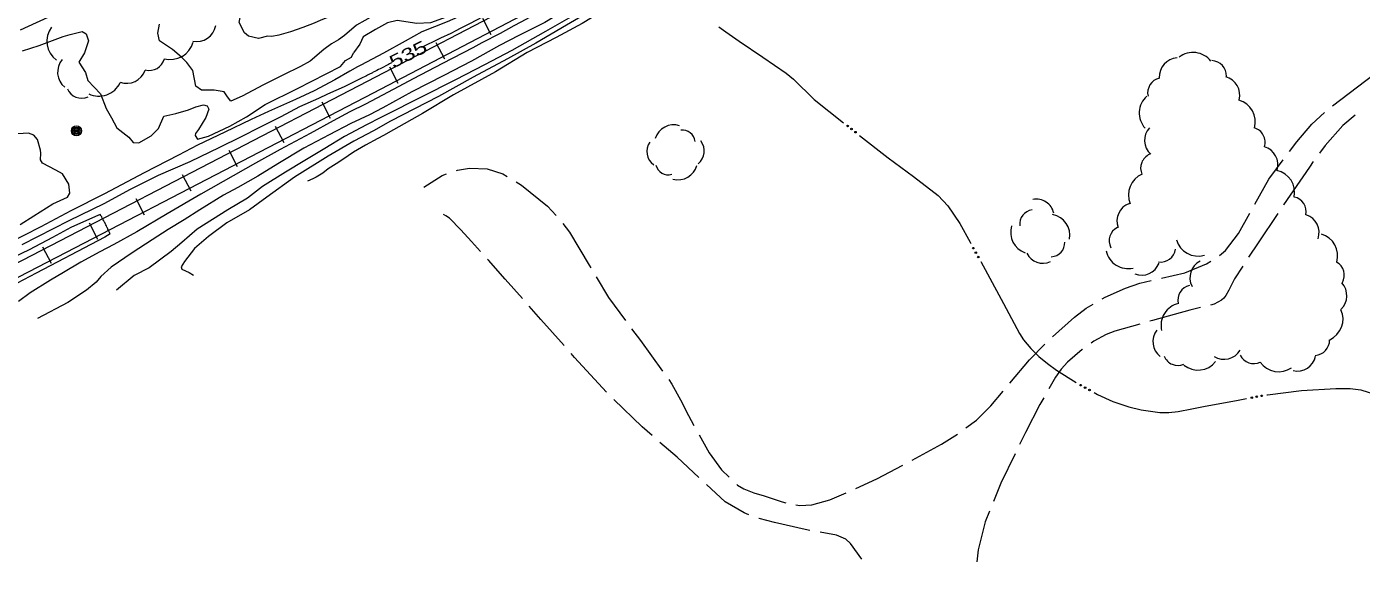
# Model space of a CAD drawing. Extents: x 2361284 to 2366480, y 6976556 to 6985346.
# Drawn here: x 2362328 to 2362837, y 6977597 to 6977803 of the extents above; entities that cross this region are included whole.
import ezdxf
from ezdxf.enums import TextEntityAlignment as Align

# ---------------------------------------------------------------- set-up
doc = ezdxf.new("R2010")
doc.units = 0
doc.header["$LTSCALE"] = 1.9
for name, color, linetype, lineweight in [('12', 7, 'Continuous', 13), ('13', 7, 'Continuous', 13), ('15', 7, 'Continuous', 13), ('16', 7, 'Continuous', 13), ('21', 7, 'Continuous', 13), ('29', 7, 'Continuous', 13), ('4', 7, 'Continuous', 13)]:
    doc.layers.add(name, color=color, linetype=linetype, lineweight=lineweight)

msp = doc.modelspace()

# ---------------------------------------------------------------- linework, layer by layer
at = {"layer": '12'}
for points in [[(2362517.348, 6977814.362), (2362515.387, 6977813.447), (2362514.415, 6977812.975), (2362512.969, 6977812.24), (2362512.279, 6977811.873), (2362510.91, 6977811.121), (2362508.18, 6977809.604), (2362506.801, 6977808.871), (2362499.495, 6977805.121), (2362496.855, 6977803.738), (2362494.512, 6977802.504), (2362493.336, 6977801.894), (2362491.564, 6977800.996), (2362489.657, 6977800.06), (2362485.831, 6977798.211), (2362483.483, 6977797.082), (2362480.353, 6977795.576), (2362478.792, 6977794.814)], [(2362521.169, 6977806.937), (2362518.011, 6977805.177), (2362516.423, 6977804.312), (2362513.777, 6977802.89), (2362508.474, 6977800.067), (2362501.564, 6977796.415), (2362498.105, 6977794.598), (2362486.523, 6977788.577), (2362475.405, 6977782.748), (2362469.85, 6977779.826), (2362461.524, 6977775.429)], [(2362467.058, 6977788.812), (2362466.358, 6977788.451), (2362465.891, 6977788.21), (2362464.958, 6977787.728), (2362464.025, 6977787.246), (2362462.78, 6977786.603), (2362462.158, 6977786.282), (2362461.536, 6977785.961), (2362461.225, 6977785.8), (2362460.758, 6977785.56), (2362460.135, 6977785.239), (2362459.824, 6977785.079), (2362459.357, 6977784.839), (2362458.89, 6977784.599), (2362458.656, 6977784.479), (2362458.189, 6977784.24), (2362457.955, 6977784.12), (2362457.604, 6977783.941)], [(2362457.604, 6977783.941), (2362455.345, 6977782.82), (2362452.608, 6977781.444), (2362448.994, 6977779.719), (2362442.731, 6977776.9), (2362439.255, 6977775.287), (2362431.926, 6977772.017), (2362424.892, 6977768.28), (2362417.008, 6977764.274), (2362409.504, 6977760.523), (2362401.472, 6977756.596), (2362390.133, 6977751.088), (2362378.091, 6977745.944), (2362367.411, 6977740.612), (2362357.313, 6977735.155), (2362344.044, 6977728.609), (2362326.07, 6977719.438)], [(2362461.524, 6977775.429), (2362457.207, 6977773.098), (2362451.225, 6977770.191), (2362444.887, 6977766.77), (2362436.051, 6977761.955), (2362424.62, 6977755.836), (2362415.209, 6977750.547), (2362394.4, 6977738.768), (2362381.56, 6977731.346), (2362369.946, 6977724.375), (2362361.141, 6977719.581), (2362355.817, 6977716.86), (2362348.583, 6977712.901), (2362341.961, 6977708.978), (2362336.958, 6977706.081), (2362329.265, 6977701.127), (2362324.775, 6977697.863)]]:
    msp.add_lwpolyline(points, dxfattribs=at)
at = {"layer": '13'}
for points in [[(2362554.012, 6977844.702), (2362552.318, 6977845.075), (2362549.342, 6977844.547), (2362546.401, 6977842.589), (2362542.949, 6977838.596), (2362537.401, 6977835.243), (2362527.961, 6977830.853), (2362519.292, 6977826.541), (2362510.613, 6977822.268), (2362500.531, 6977817.152), (2362490.472, 6977812.746), (2362481.561, 6977809.681), (2362474.287, 6977811.072), (2362471.637, 6977811.107), (2362466.026, 6977810.073), (2362460.067, 6977806.746), (2362453.672, 6977803.146), (2362449.118, 6977799.292)], [(2362555.175, 6977844.423), (2362554.011, 6977843.801), (2362550.483, 6977842.438), (2362548.668, 6977840.791), (2362547.312, 6977836.157), (2362542.355, 6977832.641), (2362537.795, 6977830.627), (2362530.04, 6977826.913), (2362519.866, 6977821.896), (2362514.712, 6977819.147), (2362502.168, 6977813.177), (2362489.339, 6977806.704), (2362481.974, 6977804.055), (2362476.686, 6977803.814), (2362469.194, 6977805.023), (2362465.523, 6977804.088), (2362460.987, 6977801.495), (2362456.214, 6977798.7), (2362454.979, 6977796.018), (2362452.631, 6977792.685)], [(2362558.277, 6977837.882), (2362553.868, 6977835.69), (2362548.884, 6977832.823), (2362541.658, 6977829.303), (2362532.029, 6977824.892), (2362523.475, 6977820.99), (2362510.956, 6977814.601), (2362499.425, 6977809.321), (2362488.31, 6977804.525), (2362478.606, 6977800.653), (2362472.29, 6977797.102), (2362463.983, 6977792.503), (2362455.416, 6977787.942)], [(2362444.217, 6977806.775), (2362442.414, 6977806.009), (2362440.162, 6977805.127), (2362437.561, 6977804.022), (2362433.287, 6977802.342), (2362428.524, 6977800.636), (2362424.046, 6977799.354), (2362421.491, 6977798.819), (2362419.76, 6977798.963), (2362416.366, 6977798.151), (2362412.537, 6977799.064), (2362410.995, 6977800.33), (2362408.928, 6977804.2), (2362409.659, 6977807.346), (2362409.812, 6977810.109), (2362410.947, 6977813.82), (2362412.389, 6977815.694), (2362415.109, 6977817.85), (2362417.419, 6977819.942), (2362420.515, 6977822.581), (2362422.845, 6977825.754), (2362425.978, 6977828.673), (2362429.601, 6977831.509), (2362431.277, 6977832.875)], [(2362562.784, 6977828.794), (2362560.966, 6977827.457), (2362558.181, 6977824.83), (2362552.899, 6977820.87), (2362543.091, 6977815.226), (2362535.588, 6977810.275), (2362525.575, 6977804.199), (2362515.641, 6977799.245), (2362508.278, 6977795.454), (2362497.543, 6977789.482), (2362487.005, 6977784.041), (2362474.824, 6977777.756), (2362463.761, 6977771.73)], [(2362564.486, 6977825.4), (2362562.192, 6977824.167), (2362561.135, 6977823.428), (2362559.351, 6977821.78), (2362557.096, 6977819.47), (2362555.821, 6977818.508), (2362545.268, 6977812.397), (2362541.771, 6977810.201), (2362537.108, 6977807.27), (2362534.74, 6977805.867), (2362525.767, 6977800.811), (2362512.977, 6977793.499), (2362502.587, 6977788.07), (2362491.481, 6977782.363), (2362464.857, 6977768.93)], [(2362565.108, 6977824.156), (2362561.282, 6977820.52), (2362558.209, 6977817.67), (2362552.155, 6977813.862), (2362545.133, 6977809.786), (2362533.835, 6977803.238), (2362522.159, 6977796.356), (2362511.317, 6977790.363), (2362498.201, 6977783.387), (2362484.982, 6977776.012), (2362466.66, 6977766.607)], [(2362566.107, 6977822.165), (2362564.765, 6977821.273), (2362559.717, 6977816.814), (2362555.849, 6977813.468), (2362547.615, 6977808.478), (2362539.88, 6977803.835), (2362529.85, 6977798.54), (2362518.813, 6977792.774), (2362506.754, 6977785.409), (2362490.775, 6977776.627), (2362478.882, 6977769.554), (2362467.812, 6977763.247)], [(2362339.094, 6977807.475), (2362325.492, 6977801.267)], [(2362449.118, 6977799.292), (2362446.844, 6977797.61), (2362444.158, 6977796.145), (2362441.258, 6977793.967), (2362436.08, 6977789.478), (2362432.409, 6977787.403), (2362425.571, 6977784.117), (2362418.286, 6977780.407), (2362410.075, 6977776.2), (2362405.814, 6977774.209), (2362404.467, 6977775.927), (2362403.249, 6977777.844), (2362399.394, 6977778.427), (2362394.663, 6977778.432), (2362392.458, 6977779.982), (2362391.252, 6977785.88), (2362389.022, 6977789.03), (2362386.943, 6977791.001), (2362383.555, 6977793.889), (2362378.524, 6977797.201), (2362377.906, 6977800.145), (2362378.554, 6977803.521)], [(2362326.356, 6977793.405), (2362332.679, 6977795.395), (2362341.836, 6977798.842), (2362344.509, 6977799.598), (2362349.097, 6977800.821), (2362350.646, 6977799.906), (2362351.492, 6977797.204), (2362349.915, 6977792.619), (2362347.779, 6977789.078), (2362350.346, 6977785.131), (2362351.266, 6977782.07), (2362356.114, 6977777.037), (2362358.218, 6977771.387), (2362360.321, 6977767.936), (2362362.288, 6977764.094), (2362366.942, 6977760.458), (2362368.561, 6977758.523), (2362370.716, 6977758.331), (2362375.438, 6977760.999), (2362378.192, 6977763.765), (2362380.187, 6977768.455), (2362384.827, 6977769.58), (2362389.694, 6977770.876), (2362392.474, 6977772.032), (2362395.409, 6977772.832), (2362396.761, 6977772.423), (2362397.372, 6977771.146), (2362396.313, 6977768.009), (2362393.405, 6977763.46), (2362392.35, 6977761.88), (2362392.247, 6977761.189), (2362393.05, 6977759.766), (2362397.241, 6977760.856), (2362405.464, 6977764.646), (2362411.77, 6977768.276), (2362418.877, 6977772.993), (2362431.198, 6977779.08), (2362447.611, 6977787.417), (2362449.598, 6977789.776), (2362451.866, 6977791.058), (2362452.631, 6977792.685)], [(2362455.416, 6977787.942), (2362454.062, 6977787.299), (2362451.188, 6977785.66), (2362445.498, 6977782.426), (2362437.557, 6977778.17), (2362430.409, 6977774.873), (2362420.173, 6977770.256), (2362413.59, 6977767.223), (2362403.486, 6977762.366), (2362393.092, 6977757.467), (2362385.868, 6977753.618), (2362372.701, 6977746.973), (2362357.617, 6977738.868), (2362344.768, 6977732.426), (2362333.295, 6977726.367), (2362320.356, 6977719.793)], [(2362463.761, 6977771.73), (2362458.746, 6977769.022), (2362451.538, 6977765.664), (2362443.258, 6977761.374), (2362433.635, 6977756.292), (2362423.682, 6977750.407), (2362416.155, 6977745.656), (2362408.427, 6977741.302), (2362403.044, 6977738.45), (2362393.917, 6977732.803), (2362387.942, 6977729.066), (2362381.838, 6977725.268), (2362375.824, 6977721.402), (2362368.181, 6977716.428), (2362360.163, 6977710.981), (2362356.257, 6977707.364), (2362354.377, 6977705.266), (2362350.795, 6977702.212), (2362343.66, 6977697.473), (2362332.098, 6977691.364)], [(2362464.857, 6977768.93), (2362462.986, 6977768.013), (2362457.542, 6977765.271), (2362449.194, 6977760.75), (2362441.667, 6977756.228), (2362434.02, 6977751.575), (2362426.623, 6977747.166), (2362417.924, 6977741.672), (2362412.136, 6977737.217), (2362404.657, 6977732.835), (2362392.977, 6977725.444), (2362387.114, 6977720.399), (2362383.067, 6977716.899), (2362374.706, 6977710.76), (2362368.963, 6977707.775), (2362362.206, 6977702.25)], [(2362466.66, 6977766.607), (2362460.183, 6977762.975), (2362452.741, 6977758.974), (2362442.895, 6977753.26), (2362430.101, 6977745.229), (2362419.563, 6977737.617), (2362412.968, 6977732.764), (2362404.314, 6977727.852), (2362397.315, 6977722.625), (2362391.956, 6977718.124), (2362388.123, 6977713.167), (2362386.805, 6977711.044), (2362387.041, 6977710.227), (2362389.854, 6977708.884), (2362391.603, 6977707.96)], [(2362325.386, 6977727.231), (2362330.706, 6977730.502), (2362337.882, 6977735.151), (2362343.518, 6977737.674), (2362344.345, 6977739.129), (2362343.941, 6977742.59), (2362341.644, 6977746.528), (2362339.061, 6977747.913), (2362333.934, 6977750.654), (2362333.203, 6977751.922), (2362333.311, 6977754.382), (2362333.188, 6977755.547), (2362332.07, 6977759.637), (2362330.613, 6977761.263), (2362328.584, 6977761.985), (2362324.527, 6977761.735)], [(2362467.812, 6977763.247), (2362464.081, 6977761.142), (2362461.832, 6977759.95), (2362457.215, 6977757.526), (2362454.059, 6977755.74), (2362452.532, 6977754.762), (2362448.468, 6977751.973), (2362445.974, 6977750.289), (2362442.951, 6977748.481), (2362440.847, 6977746.811), (2362438.344, 6977745.263), (2362437.038, 6977744.593), (2362434.995, 6977743.735)], [(2362356.012, 6977731.003), (2362354.199, 6977730.266), (2362344.779, 6977726.046), (2362337.745, 6977722.229), (2362328.927, 6977717.615), (2362320.037, 6977713.36)], [(2362359.732, 6977723.638), (2362359.516, 6977724.123), (2362359.369, 6977724.445), (2362359.271, 6977724.659), (2362359.073, 6977725.087), (2362358.923, 6977725.407), (2362358.822, 6977725.62), (2362358.619, 6977726.045), (2362358.516, 6977726.257), (2362358.31, 6977726.681), (2362358.102, 6977727.104), (2362357.962, 6977727.386), (2362357.681, 6977727.949), (2362357.506, 6977728.294), (2362357.387, 6977728.523), (2362357.307, 6977728.675), (2362357.146, 6977728.978), (2362357.024, 6977729.205), (2362356.941, 6977729.356), (2362356.776, 6977729.657), (2362356.524, 6977730.107), (2362356.355, 6977730.406), (2362356.241, 6977730.605), (2362356.012, 6977731.003)], [(2362359.732, 6977723.638), (2362357.694, 6977722.438), (2362352.44, 6977719.638), (2362347.245, 6977716.959), (2362339.524, 6977712.885), (2362331.503, 6977708.699), (2362321.81, 6977703.656)]]:
    msp.add_lwpolyline(points, dxfattribs=at)
at = {"layer": '15'}
msp.add_line((2362826.033, 6977772.455), (2362841.96, 6977784.556), dxfattribs=at)
for points in [[(2362809.648, 6977755.037), (2362812.393, 6977758.713), (2362818.131, 6977765.429), (2362822.978, 6977769.875)], [(2362834.687, 6977768.957), (2362829.925, 6977764.911), (2362823.187, 6977757.356), (2362821.055, 6977754.415)], [(2362796.468, 6977735.041), (2362801.788, 6977744.523), (2362807.248, 6977751.835)], [(2362818.706, 6977751.184), (2362817.225, 6977749.14), (2362807.391, 6977734.735), (2362807.371, 6977734.704)], [(2362479.459, 6977741.507), (2362486.388, 6977745.894), (2362488.092, 6977746.48)], [(2362491.87, 6977747.796), (2362492.298, 6977747.94), (2362496.881, 6977748.704), (2362503.583, 6977748.498), (2362509.604, 6977746.505), (2362511.193, 6977745.55)], [(2362514.623, 6977743.482), (2362516.694, 6977742.231), (2362526.65, 6977734.205), (2362529.935, 6977730.716)], [(2362501.053, 6977716.981), (2362497.636, 6977720.8), (2362493.574, 6977725.26), (2362489.172, 6977729.609), (2362487.843, 6977730.576), (2362486.93, 6977731.018)], [(2362782.913, 6977715.441), (2362785.205, 6977717.363), (2362790.144, 6977723.771), (2362794.512, 6977731.552)], [(2362805.143, 6977731.383), (2362797.698, 6977720.252), (2362794.062, 6977714.727)], [(2362532.484, 6977727.641), (2362534.985, 6977724.364), (2362542.435, 6977711.774), (2362543.076, 6977710.7)], [(2362517.004, 6977699.052), (2362510.464, 6977706.45), (2362504.065, 6977713.63), (2362503.721, 6977714.006)], [(2362760.785, 6977706.76), (2362769.694, 6977708.875), (2362777.934, 6977712.224), (2362779.614, 6977713.21)], [(2362791.862, 6977711.386), (2362788.659, 6977706.495), (2362786.539, 6977702.205), (2362785.369, 6977700.134), (2362784.618, 6977699.206), (2362783.695, 6977698.388), (2362780.85, 6977696.831), (2362779.563, 6977696.518)], [(2362545.117, 6977707.26), (2362549.813, 6977699.374), (2362556.296, 6977690.705)], [(2362738.229, 6977698.865), (2362739.363, 6977699.526), (2362747.019, 6977703.009), (2362752.583, 6977704.812), (2362756.893, 6977705.833)], [(2362532.917, 6977681.083), (2362524.101, 6977690.989), (2362519.643, 6977696.046)], [(2362719.195, 6977684.394), (2362727.573, 6977691.924), (2362732.103, 6977695.297), (2362734.768, 6977696.852)], [(2362775.672, 6977695.581), (2362771.58, 6977694.602), (2362757.318, 6977690.637), (2362756.371, 6977690.368)], [(2362752.521, 6977689.271), (2362743.065, 6977686.561), (2362739.727, 6977685.299), (2362735.022, 6977682.724), (2362734.009, 6977682.015)], [(2362558.687, 6977687.498), (2362562.06, 6977682.99), (2362570.481, 6977671.338)], [(2362702.962, 6977666.749), (2362710.478, 6977675.71), (2362716.341, 6977681.587)], [(2362730.731, 6977679.713), (2362730.542, 6977679.581), (2362724.936, 6977674.777), (2362722.522, 6977672.074), (2362720.43, 6977669.084), (2362717.882, 6977664.65)], [(2362549.065, 6977663.335), (2362536.92, 6977676.58), (2362535.575, 6977678.098)], [(2362572.822, 6977668.1), (2362574.048, 6977666.403), (2362577.265, 6977660.453), (2362580.333, 6977654.382), (2362582.459, 6977650.601)], [(2362566.494, 6977646.849), (2362562.702, 6977650.173), (2362551.893, 6977660.512)], [(2362686.213, 6977649.678), (2362690.205, 6977652.706), (2362695.694, 6977658.089), (2362700.391, 6977663.684)], [(2362715.885, 6977661.181), (2362714.409, 6977658.617), (2362708.872, 6977647.943), (2362707.646, 6977645.431), (2362706.685, 6977643.432)], [(2362584.357, 6977630.818), (2362575.993, 6977638.52), (2362569.499, 6977644.208)], [(2362584.422, 6977647.11), (2362588.277, 6977640.246), (2362593.03, 6977633.702), (2362595.938, 6977630.898)], [(2362665.649, 6977637.363), (2362676.911, 6977643.519), (2362682.975, 6977647.327)], [(2362704.938, 6977639.836), (2362699.534, 6977628.643), (2362696.7, 6977621.626)], [(2362644.211, 6977626.607), (2362652.176, 6977630.303), (2362662.137, 6977635.459)], [(2362603.453, 6977616.609), (2362601.566, 6977617.311), (2362594.405, 6977621.573), (2362587.303, 6977628.106)], [(2362598.824, 6977628.126), (2362599.016, 6977627.938), (2362601.429, 6977626.44), (2362605.283, 6977624.997), (2362609.285, 6977623.795), (2362616.057, 6977621.509), (2362617.461, 6977621.143)], [(2362621.379, 6977620.36), (2362622.821, 6977620.164), (2362627.429, 6977620.437), (2362634.33, 6977622.363), (2362640.576, 6977624.943)], [(2362695.196, 6977617.922), (2362693.564, 6977613.876), (2362690.815, 6977603.209), (2362690.309, 6977598.614)], [(2362626.672, 6977610.651), (2362624.939, 6977610.954), (2362613.141, 6977613.671), (2362607.277, 6977615.176), (2362607.196, 6977615.205)], [(2362646.457, 6977599.657), (2362642.169, 6977605.707), (2362640.355, 6977607.25), (2362636.778, 6977608.896), (2362630.607, 6977609.968)]]:
    msp.add_lwpolyline(points, dxfattribs=at)
at = {"layer": '16'}
for centre, radius, start, end in [((2362344.625, 6977797.1), 9.024, 143.51346, 233.51346), ((2362392.626, 6977804.442), 7.523, 259.46951, 349.46951), ((2362382.713, 6977799.135), 9.024, 254.88799, 344.88799), ((2362772.831, 6977784.174), 8.626, 37.74097, 127.74097), ((2362347.227, 6977785.309), 7.523, 140.35939, 230.35939), ((2362366.02, 6977788.549), 7.523, 250.62069, 340.62069), ((2362374.669, 6977791.947), 6.012, 254.88799, 344.88799), ((2362767.145, 6977783.509), 7.192, 93.29216, 183.29216), ((2362779.804, 6977783.952), 5.747, 357.39951, 87.39951), ((2362355.442, 6977785.17), 9.024, 244.60792, 334.60793), ((2362761.275, 6977777.41), 5.747, 102.61451, 192.61451), ((2362783.479, 6977776.519), 7.192, 345.31693, 75.31693), ((2362348.954, 6977781.367), 6.012, 203.29699, 293.29699), ((2362760.952, 6977769.713), 8.626, 131.77751, 221.77751), ((2362787.953, 6977766.352), 8.626, 343.95205, 73.95205), ((2362574.753, 6977757.78), 7.426, 72.49121, 162.49121), ((2362577.979, 6977758.307), 4.947, 6.55116, 96.55116), ((2362761.538, 6977759.304), 7.192, 137.82371, 227.82371), ((2362794.577, 6977758.563), 5.747, 342.99472, 72.99472), ((2362570.679, 6977755.076), 6.191, 144.92215, 234.92215), ((2362580.218, 6977755.272), 6.191, 308.08301, 38.08301), ((2362798.017, 6977749.973), 7.192, 343.26629, 73.26629), ((2362758.608, 6977748.724), 5.747, 113.85207, 203.85207), ((2362572.714, 6977751.126), 4.947, 195.18978, 285.18978), ((2362576.387, 6977751.71), 7.426, 254.92264, 344.92264), ((2362756.831, 6977738.496), 8.626, 113.01477, 203.01477), ((2362802.98, 6977739.394), 8.626, 347.93494, 77.93494), ((2362713.116, 6977730.167), 6.732, 11.76152, 101.76152), ((2362751.018, 6977728.51), 7.192, 109.99864, 199.99864), ((2362810.243, 6977732.081), 5.747, 347.86174, 77.86174), ((2362712.115, 6977727.447), 5.38, 97.37391, 187.37391), ((2362717.808, 6977723.088), 8.075, 349.39848, 79.39848), ((2362813.723, 6977724.133), 7.192, 341.20612, 71.20612), ((2362711.331, 6977724.159), 8.075, 161.90615, 251.90615), ((2362746.585, 6977721.017), 5.747, 117.0819, 207.0819), ((2362718.547, 6977720.343), 5.38, 272.18318, 2.18318), ((2362774.789, 6977723.808), 8.626, 196.05464, 286.05464), ((2362819.377, 6977715.315), 8.626, 343.78623, 73.78623), ((2362715.513, 6977719.18), 6.732, 205.84045, 295.84045), ((2362748.081, 6977719.06), 8.626, 192.85649, 282.85649), ((2362760.44, 6977718.643), 5.747, 262.11093, 352.11093), ((2362753.135, 6977715.097), 7.192, 249.19574, 339.19574), ((2362778.849, 6977706.908), 7.192, 117.15278, 207.15278), ((2362824.813, 6977707.92), 5.747, 330.84907, 60.84907), ((2362824.327, 6977700.07), 7.192, 313.28706, 43.28706), ((2362772.775, 6977698.434), 5.747, 102.96273, 192.96273), ((2362769.251, 6977688.758), 8.626, 103.14214, 193.14214), ((2362821.423, 6977691.185), 8.626, 294.31092, 24.31092), ((2362764.744, 6977682.561), 7.192, 141.98116, 231.98116), ((2362784.661, 6977683.08), 7.192, 238.55361, 328.55361), ((2362819.17, 6977683.086), 5.747, 272.47812, 2.47812), ((2362767.114, 6977679.254), 5.747, 202.41941, 292.41941), ((2362774.742, 6977680.361), 8.626, 231.27475, 321.27475), ((2362795.984, 6977679.979), 5.747, 205.9428, 295.9428), ((2362805.5, 6977679.735), 8.626, 215.01054, 305.01054), ((2362812.557, 6977678.587), 7.192, 257.72548, 347.72548)]:
    msp.add_arc(centre, radius, start, end, dxfattribs=at)
at = {"layer": '21'}
for points in [[(2362591.995, 6977802.511), (2362594.603, 6977800.635), (2362599.737, 6977797.064), (2362608.745, 6977791.039), (2362617.694, 6977784.913), (2362620.487, 6977782.58), (2362628.339, 6977774.915), (2362639.475, 6977766.041)], [(2362645.631, 6977761.188), (2362656.602, 6977752.592), (2362666.161, 6977745.533), (2362675.591, 6977738.232), (2362679.338, 6977734.347), (2362683.862, 6977727.6), (2362687.81, 6977720.468), (2362688.095, 6977719.96)], [(2362691.89, 6977713.105), (2362694.455, 6977708.43), (2362700.513, 6977697.076), (2362706.602, 6977685.734), (2362708.155, 6977683.319), (2362710.937, 6977680.025), (2362714.055, 6977676.975), (2362717.281, 6977674.204), (2362720.715, 6977671.697), (2362728.232, 6977666.979)], [(2362801, 6977662.281), (2362801.219, 6977662.323), (2362814.224, 6977663.946), (2362827.287, 6977664.741), (2362832.778, 6977664.703), (2362836.843, 6977664.171), (2362842.833, 6977662.258), (2362848.628, 6977658.613), (2362850.709, 6977656.423), (2362851.795, 6977654.643), (2362852.951, 6977651.813), (2362853.776, 6977649.241)], [(2362735.098, 6977663.184), (2362736.425, 6977662.457), (2362742.229, 6977659.802), (2362748.319, 6977657.739), (2362753.022, 6977656.544), (2362760.132, 6977655.542), (2362763.672, 6977655.525), (2362767.178, 6977655.929), (2362772.349, 6977656.978), (2362777.529, 6977658.047), (2362789.369, 6977660.22), (2362793.282, 6977660.917)]]:
    msp.add_lwpolyline(points, dxfattribs=at)
for centre in [(2362641.054, 6977764.798), (2362642.557, 6977763.604), (2362644.068, 6977762.419), (2362689.068, 6977718.201), (2362689.999, 6977716.522), (2362690.93, 6977714.843), (2362729.992, 6977665.995), (2362731.674, 6977665.069), (2362733.356, 6977664.144), (2362795.259, 6977661.263), (2362797.149, 6977661.599), (2362799.04, 6977661.935)]:
    msp.add_circle(centre, 0.3, dxfattribs=at)
at = {"layer": '29'}
for p, q in [((2362501.768, 6977805.813), (2362504.998, 6977799.603)), ((2362484.026, 6977796.574), (2362487.255, 6977790.364)), ((2362466.282, 6977787.335), (2362469.522, 6977781.124)), ((2362440.519, 6977773.949), (2362443.738, 6977767.73)), ((2362422.765, 6977764.73), (2362425.985, 6977758.519)), ((2362405.011, 6977755.52), (2362408.24, 6977749.311)), ((2362387.258, 6977746.322), (2362390.477, 6977740.101)), ((2362369.504, 6977737.121), (2362372.724, 6977730.902)), ((2362351.741, 6977727.922), (2362354.96, 6977721.702)), ((2362333.988, 6977718.743), (2362337.197, 6977712.523))]:
    msp.add_line(p, q, dxfattribs=at)
for points in [[(2362457.884, 6977781.834), (2362517.591, 6977812.924), (2362577.3, 6977844.013), (2362659.566, 6977886.848), (2362741.844, 6977929.672), (2362813.663, 6977966.958), (2362885.503, 6978004.212), (2362955.909, 6978040.824), (2363026.325, 6978077.426), (2363088.273, 6978109.506), (2363150.253, 6978141.488)], [(2362460.186, 6977777.396), (2362519.894, 6977808.484), (2362579.602, 6977839.575), (2362661.869, 6977882.41), (2362744.146, 6977925.234), (2362815.966, 6977962.518), (2362887.806, 6977999.774), (2362958.212, 6978036.385), (2363028.627, 6978072.986), (2363090.566, 6978105.058), (2363152.546, 6978137.038)], [(2361704.201, 6977390.867), (2361755.38, 6977417.515), (2361806.58, 6977444.143), (2361916.543, 6977501.222), (2362026.516, 6977558.29), (2362109.889, 6977601.626), (2362193.271, 6977644.961), (2362268.744, 6977683.951), (2362344.238, 6977722.911), (2362401.082, 6977752.352), (2362457.884, 6977781.834)], [(2361706.503, 6977386.428), (2361757.683, 6977413.077), (2361808.882, 6977439.705), (2361918.845, 6977496.783), (2362028.819, 6977553.852), (2362112.191, 6977597.188), (2362195.563, 6977640.512), (2362271.037, 6977679.503), (2362346.531, 6977718.462), (2362403.373, 6977747.905), (2362460.186, 6977777.396)]]:
    msp.add_lwpolyline(points, dxfattribs=at)
at = {"layer": '4'}
for radius in [1.9, 1.442, 0.539, 0.192]:
    msp.add_circle((2362346.908, 6977762.928), radius, dxfattribs=at)
for start, end in [(174.71552, 185.96556), (163.46611, 174.71615), (185.96287, 197.21291), (152.21535, 163.46538), (197.21479, 208.46483), (140.96646, 152.21649), (208.46822, 219.71826), (129.71376, 140.96379), (219.71376, 230.96379), (118.46406, 129.71409), (230.96397, 242.214), (107.21593, 118.46597), (242.21812, 253.46815), (95.96582, 107.21585), (253.46258, 264.71261), (84.71553, 95.96557), (264.71553, 275.96557), (73.46552, 84.71555), (275.96582, 287.21585), (62.21535, 73.46538), (287.21593, 298.46597), (50.96397, 62.214), (298.46406, 309.71409), (39.71588, 50.96591), (309.71589, 320.96592), (28.46656, 39.7166), (320.96646, 332.21649), (17.21479, 28.46483), (332.21419, 343.46422), (5.96345, 17.21348), (343.46611, 354.71615), (354.71553, 5.96557)]:
    msp.add_arc((2362346.908, 6977762.928), 0.973, start, end, dxfattribs=at)

# ---------------------------------------------------------------- texts
at = {"layer": '12', "width": 1.4}
msp.add_text(' 535 ', height=4.8, rotation=26.355, dxfattribs=at).set_placement((2362474.482, 6977789.992), align=Align.CENTER)

doc.saveas('drawing.dxf')
